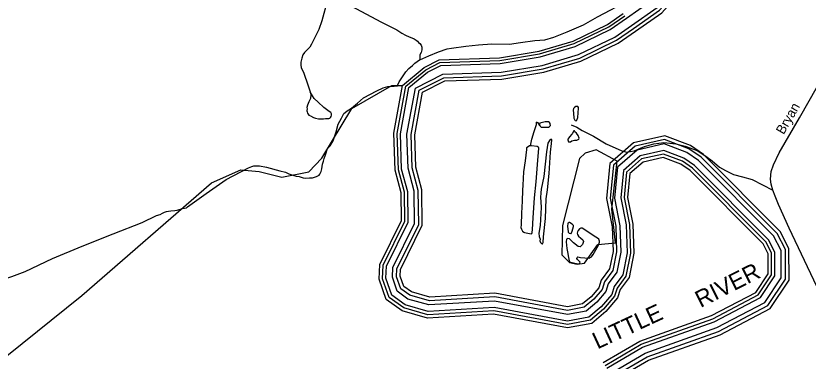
# Model space of a CAD drawing. Extents: x 2260773 to 2342389, y 552869 to 618546.
# Drawn here: x 2280360 to 2288230, y 587022 to 590452 of the extents above; entities that cross this region are included whole.
import ezdxf

# ---------------------------------------------------------------- set-up
doc = ezdxf.new("R2010")
doc.units = 0
for name, color, linetype in [('Exist Hydrographic Buffer Line', 7, 'Continuous'), ('Exist Hydrographic Misc Water Feature', 7, 'Continuous'), ('Exist Hydrographic Pond Under 1500 Sq Ft', 7, 'Continuous'), ('Exist Hydrographic River Shore', 7, 'Continuous'), ('Exist Hydrographic River Shore Label', 7, 'Continuous'), ('Exist Road Non-System Type 51', 7, 'Continuous'), ('Exist Road Secondary Type 51 Attributed', 7, 'Continuous'), ('Exist Road Secondary Type 51 Label', 7, 'Continuous')]:
    doc.layers.add(name, color=color, linetype=linetype)

msp = doc.modelspace()

# ---------------------------------------------------------------- linework, layer by layer
at = {"layer": 'Exist Hydrographic Buffer Line'}
for points in [[(2286425.4, 590428.6), (2286671.1, 590600.2), (2286827.1, 590775.7), (2287005.7, 591044.7), (2287232.2, 591798.6)], [(2286475.3, 590357.1), (2286729.4, 590534.6), (2286896.4, 590722.3), (2287085.5, 591007.2), (2287320.3, 591788.9)], [(2286496.2, 590327.3), (2286753.8, 590507.2), (2286925.3, 590700), (2287118.8, 590991.6), (2287355.2, 591778.6)], [(2284233.9, 589752.2), (2284431.5, 589917), (2284572.7, 589988.6), (2285168.5, 590009.2), (2285562.9, 590073.9), (2285906.5, 590176.4), (2286250.3, 590341.9), (2286408.7, 590452.4)], [(2284264.6, 589740), (2284447.6, 589892.5), (2284580.1, 589959.8), (2285171.3, 589980.2), (2285569.4, 590045.5), (2285917, 590149.2), (2286265, 590316.7), (2286425.4, 590428.6)], [(2284328.3, 589734.2), (2284602.4, 589873.3), (2285179.9, 589893.2), (2285589, 589960.4), (2285948.6, 590067.6), (2286309.2, 590241.2), (2286475.3, 590357.1)], [(2284367, 589713), (2284611.7, 589837.2), (2285183.5, 589856.9), (2285597.2, 589924.8), (2285961.8, 590033.6), (2286327.6, 590209.6), (2286496.1, 590327.2)], [(2286212.5, 586980.2), (2286571.7, 587189.8), (2287285, 587444), (2287733.6, 587679.5), (2287866.9, 587879.4), (2287865.8, 588097.4), (2287809, 588208.5), (2287080.2, 588940.7), (2286981.2, 589008.9), (2286793.2, 589079.6), (2286575.3, 589030.4), (2286427.3, 588900.9), (2286402.3, 588647.3), (2286455.9, 588378.4), (2286466.7, 588096.1), (2286420.8, 587865.6), (2286331.9, 587747.3), (2286308, 587666.9), (2286198.5, 587538.9), (2286067.2, 587427.7), (2285840.9, 587386.1), (2285107.8, 587521.9), (2284452.4, 587482.9), (2284212.4, 587550.4), (2284066.7, 587655.6), (2284003.1, 587841.1), (2284009.4, 587975.4), (2284222.9, 588411.5), (2284219.7, 588699.1), (2284159.8, 588923.6), (2284147.9, 589283.8), (2284233.9, 589752.2)], [(2286230.9, 586953.3), (2286585.5, 587160.3), (2287298.1, 587414.2), (2287756, 587654.6), (2287899.4, 587869.6), (2287898.2, 588105.3), (2287835.6, 588227.8), (2287101.1, 588965.7), (2286996.4, 589037.9), (2286795.6, 589113.4), (2286560.1, 589060.3), (2286396.2, 588916.9), (2286369.5, 588645.7), (2286423.5, 588374.6), (2286434.1, 588098.7), (2286390.3, 587879.2), (2286302.4, 587762.1), (2286278.8, 587682.7), (2286175.5, 587562), (2286052.8, 587458.1), (2285840.9, 587419.2), (2285109.8, 587554.6), (2284455.9, 587515.7), (2284226.7, 587580.2), (2284094.1, 587675.9), (2284035.8, 587845.8), (2284041.6, 587967.2), (2284255.5, 588404.1), (2284252.2, 588703.5), (2284192.1, 588928.4), (2284180.5, 589281.4), (2284264.6, 589740)], [(2286266.9, 586900.6), (2286612.4, 587102.3), (2287323.7, 587355.7), (2287800, 587605.8), (2287963.2, 587850.5), (2287961.8, 588120.8), (2287887.7, 588265.7), (2287142, 589014.8), (2287026.1, 589094.7), (2286800.2, 589179.7), (2286530.3, 589118.8), (2286335.3, 588948.2), (2286305.2, 588642.5), (2286360.1, 588367.1), (2286370.2, 588103.8), (2286330.7, 587905.8), (2286244.6, 587791.2), (2286221.7, 587713.9), (2286130.4, 587607.2), (2286024.6, 587517.7), (2285840.9, 587483.9), (2285113.8, 587618.6), (2284462.8, 587579.8), (2284254.8, 587638.4), (2284147.8, 587715.7), (2284100, 587855), (2284104.5, 587951), (2284319.3, 588389.7), (2284315.7, 588712.2), (2284255.5, 588937.8), (2284244.3, 589276.6), (2284328.3, 589734.2)], [(2286290.6, 586865.9), (2286630.2, 587064.1), (2287340.6, 587317.2), (2287828.9, 587573.7), (2288005.2, 587837.9), (2288003.7, 588131), (2287922.1, 588290.6), (2287169, 589047.1), (2287045.7, 589132.2), (2286803.2, 589223.4), (2286510.7, 589157.4), (2286295.2, 588968.9), (2286262.9, 588640.4), (2286318.3, 588362.2), (2286328.1, 588107.1), (2286291.5, 587923.4), (2286206.6, 587810.4), (2286184, 587734.3), (2286100.8, 587637.1), (2286006, 587556.9), (2285841, 587526.6), (2285116.4, 587660.8), (2284467.4, 587622.1), (2284273.4, 587676.7), (2284183.1, 587741.9), (2284142.3, 587861), (2284146, 587940.4), (2284361.4, 588380.2), (2284357.6, 588717.9), (2284297.2, 588944), (2284286.4, 589273.5), (2284367, 589713)]]:
    msp.add_lwpolyline(points, dxfattribs=at)
at = {"layer": 'Exist Hydrographic Misc Water Feature'}
for points in [[(2283529.3, 590631.7), (2283695.4, 590547), (2283986.6, 590394.1), (2284145.3, 590313.4), (2284193.7, 590281.7), (2284229.8, 590262.1), (2284268.1, 590244.6), (2284294.2, 590235), (2284316.5, 590223.1), (2284336.6, 590211.2), (2284350.5, 590201.3), (2284360.6, 590187.7), (2284372.7, 590177.7), (2284385, 590159.7), (2284393, 590141.8), (2284391.1, 590115.8), (2284385.8, 590087.8), (2284371.9, 590063.9), (2284372.1, 590039.5), (2284373.7, 590023.9), (2284374.1, 590015.7)], [(2284374.1, 590015.7), (2284463.9, 590054.5), (2284557, 590093.6), (2284645, 590124.1), (2284688.9, 590132.5), (2284828.7, 590150), (2284956.7, 590165.2), (2285088.1, 590174.1), (2285264.3, 590172), (2285373.8, 590189.2), (2285516.1, 590206.2), (2285615.7, 590215.1), (2285703.5, 590242.1), (2285837, 590293.3), (2285999.8, 590362.9), (2286139.2, 590442), (2286268.6, 590511.4), (2286370.3, 590566.2), (2286467.3, 590635.1), (2286521.2, 590675.7)], [(2284151, 589757.7), (2284152.5, 589762), (2284168.5, 589796.1), (2284213.8, 589866.3), (2284235.3, 589896.7), (2284263, 589930.6), (2284300.5, 589959.1), (2284324.7, 589981.4), (2284370.4, 590013.8), (2284374.1, 590015.7)], [(2277260.7, 586614.5), (2277653.7, 586377), (2278171.7, 586189.4), (2278796.7, 586203), (2279660.8, 586421.6), (2279884.7, 586538.4), (2280064.7, 586839.7), (2280270.6, 587075), (2281014.8, 587673.2), (2282303.7, 588795), (2282593.7, 588923.5), (2282777.8, 588906.7), (2283002.7, 588849.7), (2283268.7, 588903.3), (2283400.7, 589038.4), (2283695.8, 589530.9), (2284093.8, 589759), (2284201.7, 589760)], [(2282055, 588546.7), (2282065.4, 588554.8), (2282251.6, 588688.6), (2282450.5, 588826.5), (2282671.4, 588942.5), (2282703.2, 588956.8), (2282723.2, 588962.7), (2282750.9, 588962.9), (2282781.1, 588961.3), (2282850.8, 588947.9), (2282983.3, 588913.4), (2283037.6, 588897.9), (2283071.4, 588884.3), (2283110, 588870.4), (2283143.6, 588858.8), (2283175.8, 588855.1), (2283213.7, 588843.4), (2283234, 588839.5), (2283275.7, 588842.1), (2283307.9, 588844.2), (2283345.6, 588856.7), (2283371.4, 588871.1), (2283379.6, 588879.2), (2283387.4, 588893), (2283391.1, 588905), (2283399.1, 588933), (2283406.5, 588979.4), (2283414.5, 589007.3), (2283423.9, 589035.5), (2283435.8, 589071.5), (2283456.7, 589133.6), (2283482.8, 589161.7), (2283512.3, 589210), (2283541, 589300.6), (2283562.7, 589374.7), (2283595.9, 589436.6), (2283607.6, 589460.8), (2283619.5, 589481), (2283631.2, 589493), (2283649.5, 589507.3), (2283695, 589535.7), (2283754.5, 589586.4), (2283813.7, 589636.6), (2283945.6, 589708), (2284008.9, 589736.6), (2284055.3, 589749.1), (2284118.6, 589755.3), (2284151, 589757.7)], [(2285946.3, 589489), (2285947.7, 589536.5), (2285947.5, 589540.6), (2285943.6, 589550.5), (2285939.7, 589552.7), (2285923.5, 589552.4), (2285909.6, 589542.3), (2285899.5, 589530.4), (2285896, 589514.3), (2285898.3, 589484.4), (2285902.6, 589436.3), (2285911.2, 589416.4), (2285915.1, 589412.5), (2285925.1, 589408.6), (2285932.9, 589414.7), (2285942.8, 589442.8), (2285946.3, 589489)], [(2285473.6, 589162.7), (2285486.7, 589228.4), (2285508.3, 589304.7), (2285531.6, 589373), (2285533.1, 589395)], [(2285565.3, 589363.4), (2285547.4, 589389.2), (2285533.1, 589395)], [(2285565.3, 589363.4), (2285567.7, 589355.3), (2285574.1, 589349.5), (2285578, 589347.3), (2285639.7, 589346.1), (2285653.6, 589348.1), (2285660, 589350), (2285659.8, 589354), (2285669.6, 589364.3), (2285667.6, 589380.1), (2285667.4, 589384.1), (2285661, 589392.4), (2285651.4, 589397.9), (2285645.2, 589400), (2285619.4, 589399.9), (2285591.1, 589393.6), (2285563.6, 589387.2), (2285561.6, 589377.4), (2285565.3, 589363.4)], [(2285882.3, 589278.4), (2285860.5, 589250), (2285852.3, 589241.9), (2285844.6, 589226), (2285842.7, 589221.9), (2285851.3, 589201.9), (2285855.2, 589200.1), (2285869.2, 589202.1), (2285882.7, 589212.2), (2285896.6, 589214.5), (2285910.6, 589216.5), (2285932.7, 589218.9), (2285944.8, 589222.7), (2285952.6, 589226.8), (2285954.5, 589237.1), (2285944.2, 589265), (2285930.3, 589286.5), (2285911.8, 589300.7), (2285909.8, 589308.7), (2285902.2, 589308.6), (2285896, 589300.2), (2285890.5, 589284.4), (2285882.3, 589278.4)], [(2285641.5, 588724.2), (2285658, 588886.4), (2285669.8, 589098.3), (2285681.3, 589184.6), (2285680.9, 589200.4), (2285683.2, 589208.6), (2285683, 589212.3), (2285683, 589222.4), (2285674.8, 589224.4), (2285661.2, 589214.3), (2285645.4, 589185.9), (2285630.1, 589101.8), (2285619.2, 588979.8), (2285604, 588855.9), (2285577.6, 588729.8), (2285574.1, 588693.8), (2285570.2, 588647.7), (2285576.5, 588603.8), (2285579, 588549.9), (2285566.9, 588370), (2285555.6, 588291.9), (2285557.9, 588259.9), (2285568.6, 588233.9), (2285566.5, 588216), (2285572.2, 588200.1), (2285580.2, 588192), (2285588.6, 588186.3), (2285592.3, 588188.2), (2285598.5, 588202.3), (2285602, 588258.1), (2285620.2, 588440.3), (2285626.8, 588634.4), (2285641.5, 588724.2)], [(2285473.6, 589162.7), (2285465.6, 589160.7), (2285461.3, 589160.5), (2285449.8, 589152.1), (2285433.8, 589140.3), (2285434, 589126.1), (2285419.3, 589011.9), (2285403.9, 588901.9), (2285395.1, 588770.2), (2285394.1, 588720.1), (2285388.9, 588610.2), (2285384.2, 588492), (2285379.3, 588376), (2285377, 588350), (2285383.4, 588334), (2285391.4, 588314.1), (2285405.5, 588304.3), (2285413.9, 588300.6), (2285461.7, 588288.9), (2285477.9, 588286.9), (2285483.9, 588289.3), (2285489.8, 588299.3), (2285491.2, 588331.1), (2285500.3, 588447), (2285512.6, 588643), (2285529, 588803.2), (2285545.2, 589017.3), (2285553.8, 589133.2), (2285553.8, 589143.3), (2285549.7, 589149.2), (2285539.6, 589155.2), (2285483.5, 589162.5), (2285473.6, 589162.7)], [(2279503.7, 587609.5), (2279784.6, 587694.1), (2280089.6, 587786.8), (2280319, 587862.9), (2280453.7, 587912.4), (2280725, 588042.7), (2281019.5, 588165.3), (2281326.2, 588286.3), (2281613.1, 588398.7), (2281758.1, 588468.2), (2281792.1, 588480.5), (2281817.9, 588490.8), (2281837.8, 588500.7), (2281857.7, 588507.1), (2281877.8, 588513.4), (2281899.8, 588515.3), (2281939.3, 588517.9), (2281961.3, 588521.9), (2282015, 588538.5), (2282055, 588546.7)], [(2285847.6, 588066.6), (2285857.9, 588018.8), (2285858.3, 588008.6), (2285884.3, 588001), (2285928, 587993.6), (2285950.4, 587989.5), (2285958.1, 587993.6), (2285964.1, 588005.7), (2285955.9, 588015.8), (2285939.9, 588031.6), (2285934, 588041.4), (2285936, 588051.2), (2285941.7, 588057.7), (2285970, 588051.8), (2286055.5, 588044.6), (2286079.5, 588058.8), (2286095.1, 588080.8), (2286148.8, 588173.3), (2286156.4, 588203.4), (2286156, 588213.6), (2286149.9, 588233.5), (2286138, 588243.1), (2286103.7, 588264.8), (2286021.1, 588320.3), (2285985.2, 588341.9), (2285971.1, 588341.6), (2285959.2, 588335.7), (2285945.2, 588321.5), (2285939.1, 588305.4), (2285935.4, 588293.4), (2285939.5, 588279.5), (2285949.5, 588263.3), (2285972.3, 588243.7), (2285992.2, 588227.7), (2286000.2, 588209.9), (2285988.5, 588180), (2285976.6, 588167.6), (2285964.7, 588157.6), (2285945, 588161.4), (2285900.1, 588199), (2285858.1, 588236.6), (2285842.1, 588240.6), (2285835.9, 588236.7), (2285830, 588232.2), (2285826.3, 588206.5), (2285833.1, 588140.5), (2285843.5, 588090.7), (2285847.6, 588066.6)], [(2285843.3, 588334.5), (2285845.4, 588308.6), (2285847.8, 588302.6), (2285855.4, 588292.5), (2285873.5, 588289), (2285877.8, 588288.7), (2285885.2, 588312.8), (2285898.7, 588359), (2285900.7, 588363.1), (2285899.1, 588371.1), (2285886.6, 588382.7), (2285860.7, 588398.7), (2285854.8, 588398.4), (2285844.8, 588394.3), (2285842.5, 588390.6), (2285840.7, 588362.5), (2285843.3, 588334.5)]]:
    msp.add_lwpolyline(points, dxfattribs=at)
at = {"layer": 'Exist Hydrographic Pond Under 1500 Sq Ft'}
msp.add_lwpolyline([(2285934.8, 587986.8), (2286008.8, 587995.2), (2286140.9, 588179.4), (2286315.8, 588198.8), (2286278.9, 588530.9), (2286332.8, 589008.5), (2286123.8, 589121), (2286015.8, 589087.1), (2285957.7, 589035.8), (2285788.8, 588370.2), (2285783.9, 588078.5), (2285858.7, 588001.5), (2285934.8, 587986.8)], dxfattribs=at)
at = {"layer": 'Exist Hydrographic River Shore'}
for points in [[(2286514.6, 590300.9), (2286775.3, 590483), (2286950.9, 590680.3), (2287148.3, 590977.8), (2287383.5, 591760.7)], [(2284201.7, 589760), (2284416.8, 589939.4), (2284565.8, 590015), (2285165.8, 590035.7), (2285556.9, 590099.9), (2285896.8, 590201.3), (2286236.8, 590364.9), (2286393.5, 590474.3)], [(2284399.4, 589693.3), (2284619.9, 589805.2), (2285186.7, 589824.8), (2285604.4, 589893.3), (2285973.4, 590003.4), (2286343.9, 590181.7), (2286514.5, 590300.8)], [(2286193.8, 587007.6), (2286557.7, 587220), (2287271.7, 587474.4), (2287710.7, 587704.9), (2287833.8, 587889.3), (2287832.7, 588089.4), (2287781.9, 588188.8), (2287058.9, 588915.2), (2286965.8, 588979.4), (2286790.9, 589045.2), (2286590.7, 589000), (2286458.9, 588884.7), (2286435.7, 588649), (2286488.8, 588382.3), (2286499.9, 588093.5), (2286451.7, 587851.7), (2286361.9, 587732.2), (2286337.7, 587650.7), (2286221.8, 587515.3), (2286081.8, 587396.8), (2285840.9, 587352.5), (2285105.7, 587488.7), (2284448.8, 587449.6), (2284197.8, 587520.2), (2284038.9, 587634.9), (2283969.8, 587836.4), (2283976.7, 587983.8), (2284189.8, 588418.9), (2284186.7, 588694.5), (2284126.8, 588918.8), (2284114.7, 589286.3), (2284201.7, 589760)], [(2286310.6, 586836.7), (2286645.2, 587031.9), (2287354.8, 587284.7), (2287853.3, 587546.5), (2288040.6, 587827.3), (2288039, 588139.6), (2287951.1, 588311.6), (2287191.8, 589074.4), (2287062.2, 589163.7), (2286805.7, 589260.3), (2286494.2, 589189.9), (2286261.3, 588986.3), (2286227.2, 588638.7), (2286283.1, 588358), (2286292.6, 588109.9), (2286258.4, 587938.2), (2286174.5, 587826.6), (2286152.2, 587751.6), (2286075.7, 587662.2), (2285990.4, 587590), (2285841, 587562.5), (2285118.6, 587696.3), (2284471.2, 587657.8), (2284289, 587709.1), (2284212.9, 587764), (2284177.9, 587866.1), (2284181, 587931.4), (2284396.8, 588372.2), (2284392.9, 588722.8), (2284332.5, 588949.2), (2284321.9, 589270.8), (2284399.4, 589693.3)]]:
    msp.add_lwpolyline(points, dxfattribs=at)
at = {"layer": 'Exist Road Non-System Type 51'}
for points in [[(2283457.1, 590608.7), (2283399.3, 590403.8), (2283369.2, 590317.6), (2283348.2, 590275.6), (2283327.3, 590230.2), (2283311.5, 590198.7), (2283297.6, 590172.5), (2283280.1, 590141), (2283260.9, 590120), (2283227.7, 590088.6), (2283212, 590064.1), (2283199.7, 590030.9), (2283192.8, 590006.4), (2283191, 589990.7), (2283191, 589962.7), (2283194.5, 589940), (2283219, 589882.3), (2283259.1, 589768.7), (2283283.6, 589697)], [(2283283.6, 589697), (2283288.8, 589667.3), (2283286.1, 589630.9), (2283271.4, 589597.4), (2283255.6, 589565.9), (2283250.4, 589541.5), (2283252.1, 589529.2), (2283250.4, 589513.5), (2283250.4, 589508.3), (2283253.9, 589497.8), (2283257.4, 589485.5), (2283271.4, 589466.3), (2283285.3, 589457.6), (2283315, 589441.8), (2283337.7, 589434.8), (2283367.4, 589429.6), (2283416.5, 589430.4), (2283435.6, 589431.3), (2283456.5, 589431.3), (2283467.7, 589433.6), (2283478.4, 589436.8), (2283486.2, 589443.6), (2283493.2, 589452.3), (2283496.7, 589464.6), (2283495, 589478.5), (2283488, 589490.8), (2283472.3, 589503), (2283419.9, 589543.2), (2283364, 589593.9), (2283324.4, 589629.8), (2283305.5, 589656.2), (2283283.6, 589697)], [(2285877.1, 589370.5), (2285932.4, 589346.1), (2285985, 589313.5), (2286097.8, 589255.8), (2286223.1, 589180.6), (2286378.5, 589110.4), (2286428.6, 589097.8), (2286503.2, 589112.5), (2286604.1, 589155.5), (2286696.8, 589180.6), (2286797.1, 589193.1), (2286914.3, 589182.4), (2287007.6, 589158), (2287127.9, 589115.4), (2287213.1, 589057.7), (2287275.7, 589011.7), (2287348.2, 588950.5), (2287408.5, 588915.1), (2287488.9, 588877.9), (2287579, 588852.6), (2287675.2, 588827.7), (2287878.2, 588721.6)]]:
    msp.add_lwpolyline(points, dxfattribs=at)
at = {"layer": 'Exist Road Secondary Type 51 Attributed'}
msp.add_lwpolyline([(2288315.8, 587763.8), (2288042.6, 588343.1), (2287934.9, 588578.8), (2287902.6, 588662), (2287878.2, 588721.6), (2287861.6, 588781.4), (2287857, 588831.4), (2287864.4, 588907.4), (2287885.8, 588971.6), (2287942.7, 589092), (2288143.2, 589439.8), (2288324.1, 589755.2)], dxfattribs=at)

# ---------------------------------------------------------------- texts
at = {"layer": 'Exist Hydrographic River Shore Label'}
for s, rotation, p in [('RIVER', 26.87844, (2287161.7, 587548.8)), ('LITTLE', 24.84656, (2286136.9, 587137.6))]:
    msp.add_text(s, height=167.32, rotation=rotation, dxfattribs=at).set_placement(p)
at = {"layer": 'Exist Road Secondary Type 51 Label'}
msp.add_text('Bryan', height=95, rotation=60.03767, dxfattribs=at).set_placement((2287986.6, 589266.7))

doc.saveas('drawing.dxf')
